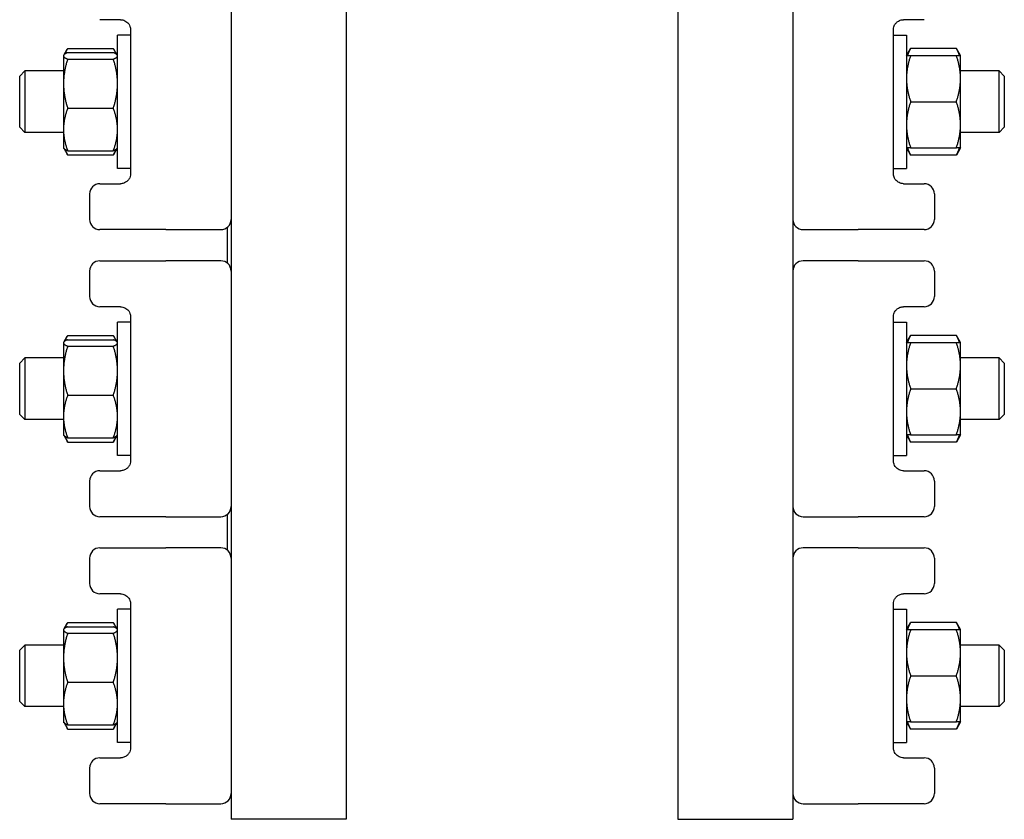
# Model space of a CAD drawing. Header units: inches. Extents: x 24 to 1128, y -69 to 748.
# Tile 270 of 656: x 445.47 to 451.47, y 305.05 to 309.92. Entities that reach past the tile are written whole.
import ezdxf

# ---------------------------------------------------------------- set-up
doc = ezdxf.new("R2010")
doc.units = ezdxf.units.IN
doc.header["$LTSCALE"] = 32
doc.header["$MEASUREMENT"] = 0
doc.layers.add('Visible (ANSI)', color=7, linetype='Continuous', lineweight=30)

msp = doc.modelspace()

# ---------------------------------------------------------------- linework, layer by layer
at = {"layer": 'Visible (ANSI)'}
for p, q in [((446.76301, 319.04617), (446.76301, 305.04617)), ((447.46301, 319.04617), (447.46301, 305.04617)), ((449.48601, 319.04617), (449.48601, 305.04617)), ((450.18601, 319.04617), (450.18601, 305.04617)), ((446.08801, 309.92117), (445.96301, 309.92117)), ((450.98601, 309.92117), (450.86101, 309.92117)), ((446.15051, 309.85867), (446.15051, 308.98367)), ((450.79851, 308.98367), (450.79851, 309.85867)), ((446.07051, 309.01467), (446.07051, 309.82767)), ((446.15051, 309.82767), (446.07051, 309.82767)), ((450.79851, 309.82767), (450.87851, 309.82767)), ((450.87851, 309.82767), (450.87851, 309.01467)), ((445.74273, 309.70478), (445.76375, 309.74119)), ((445.76665, 309.74609), (446.04537, 309.74609)), ((445.76665, 309.72037), (446.04537, 309.72037)), ((446.06929, 309.70478), (446.04827, 309.74119)), ((450.87851, 309.70267), (450.90365, 309.74622)), ((451.18237, 309.74622), (450.90365, 309.74622)), ((451.20751, 309.70267), (451.18237, 309.74622)), ((445.74151, 309.70267), (445.74273, 309.70478)), ((445.74151, 309.70267), (445.74151, 309.70057)), ((445.74151, 309.70057), (445.74151, 309.53118)), ((445.76665, 309.68078), (446.04537, 309.68078)), ((446.07051, 309.70267), (446.06929, 309.70478)), ((450.90365, 309.70267), (451.18237, 309.70267)), ((451.20751, 309.56192), (451.20751, 309.70267)), ((445.47451, 309.57742), (445.50576, 309.60867)), ((445.50576, 309.60867), (445.50576, 309.23367)), ((445.74151, 309.60867), (445.50576, 309.60867)), ((451.44326, 309.60867), (451.20751, 309.60867)), ((451.44326, 309.23367), (451.44326, 309.60867)), ((451.47451, 309.57742), (451.44326, 309.60867)), ((445.47451, 309.26492), (445.47451, 309.57742)), ((451.20751, 309.28042), (451.20751, 309.56192)), ((451.47451, 309.57742), (451.47451, 309.26492)), ((445.74151, 309.53118), (445.74151, 309.25177)), ((450.90365, 309.42117), (451.18237, 309.42117)), ((445.76665, 309.38158), (446.04537, 309.38158)), ((445.47451, 309.26492), (445.50576, 309.23367)), ((445.74151, 309.25177), (445.74151, 309.13967)), ((451.20751, 309.13967), (451.20751, 309.28042)), ((451.47451, 309.26492), (451.44326, 309.23367)), ((445.74151, 309.23367), (445.50576, 309.23367)), ((451.44326, 309.23367), (451.20751, 309.23367)), ((445.74151, 309.13967), (445.74273, 309.13756)), ((445.74273, 309.13756), (445.76375, 309.10115)), ((445.76665, 309.12197), (446.04537, 309.12197)), ((446.06929, 309.13756), (446.04827, 309.10115)), ((446.07051, 309.13967), (446.06929, 309.13756)), ((450.87851, 309.13967), (450.90365, 309.09612)), ((450.90365, 309.13967), (451.18237, 309.13967)), ((451.20751, 309.13967), (451.18237, 309.09612)), ((445.76665, 309.09625), (446.04537, 309.09625)), ((451.18237, 309.09612), (450.90365, 309.09612)), ((446.15051, 309.01467), (446.07051, 309.01467)), ((450.79851, 309.01467), (450.87851, 309.01467)), ((445.96301, 308.92117), (446.08801, 308.92117)), ((450.86101, 308.92117), (450.98601, 308.92117)), ((445.90051, 308.85867), (445.90051, 308.70367)), ((451.04851, 308.85867), (451.04851, 308.70367)), ((446.31027, 308.64117), (445.96301, 308.64117)), ((446.36575, 308.64117), (446.31027, 308.64117)), ((446.36575, 308.64117), (446.70051, 308.64117)), ((446.73789, 308.65358), (446.73789, 308.43876)), ((450.24851, 308.64117), (450.58327, 308.64117)), ((450.63875, 308.64117), (450.58327, 308.64117)), ((450.98601, 308.64117), (450.63875, 308.64117)), ((445.96301, 308.45117), (446.31027, 308.45117)), ((446.31027, 308.45117), (446.36575, 308.45117)), ((446.70051, 308.45117), (446.36575, 308.45117)), ((450.58327, 308.45117), (450.24851, 308.45117)), ((450.58327, 308.45117), (450.63875, 308.45117)), ((450.63875, 308.45117), (450.98601, 308.45117)), ((445.90051, 308.38867), (445.90051, 308.23367)), ((451.04851, 308.38867), (451.04851, 308.23367)), ((446.08801, 308.17117), (445.96301, 308.17117)), ((450.98601, 308.17117), (450.86101, 308.17117)), ((446.15051, 308.10867), (446.15051, 307.23367)), ((450.79851, 307.23367), (450.79851, 308.10867)), ((446.07051, 307.26467), (446.07051, 308.07767)), ((446.15051, 308.07767), (446.07051, 308.07767)), ((450.79851, 308.07767), (450.87851, 308.07767)), ((450.87851, 308.07767), (450.87851, 307.26467)), ((445.74273, 307.95478), (445.76375, 307.99119)), ((445.76665, 307.99609), (446.04537, 307.99609)), ((446.06929, 307.95478), (446.04827, 307.99119)), ((450.87851, 307.95267), (450.90365, 307.99622)), ((451.18237, 307.99622), (450.90365, 307.99622)), ((451.20751, 307.95267), (451.18237, 307.99622)), ((445.74151, 307.95267), (445.74273, 307.95478)), ((445.74151, 307.95267), (445.74151, 307.95057)), ((445.74151, 307.95057), (445.74151, 307.78118)), ((445.76665, 307.97037), (446.04537, 307.97037)), ((445.76665, 307.93078), (446.04537, 307.93078)), ((446.07051, 307.95267), (446.06929, 307.95478)), ((450.90365, 307.95267), (451.18237, 307.95267)), ((451.20751, 307.81192), (451.20751, 307.95267)), ((445.47451, 307.82742), (445.50576, 307.85867)), ((445.47451, 307.51492), (445.47451, 307.82742)), ((445.50576, 307.85867), (445.50576, 307.48367)), ((445.74151, 307.85867), (445.50576, 307.85867)), ((451.44326, 307.85867), (451.20751, 307.85867)), ((451.20751, 307.53042), (451.20751, 307.81192)), ((451.44326, 307.48367), (451.44326, 307.85867)), ((451.47451, 307.82742), (451.44326, 307.85867)), ((451.47451, 307.82742), (451.47451, 307.51492)), ((445.74151, 307.78118), (445.74151, 307.50177)), ((445.76665, 307.63158), (446.04537, 307.63158)), ((450.90365, 307.67117), (451.18237, 307.67117)), ((445.47451, 307.51492), (445.50576, 307.48367)), ((445.74151, 307.50177), (445.74151, 307.38967)), ((451.20751, 307.38967), (451.20751, 307.53042)), ((451.47451, 307.51492), (451.44326, 307.48367)), ((445.74151, 307.48367), (445.50576, 307.48367)), ((451.44326, 307.48367), (451.20751, 307.48367)), ((445.74151, 307.38967), (445.74273, 307.38756)), ((445.74273, 307.38756), (445.76375, 307.35115)), ((446.06929, 307.38756), (446.04827, 307.35115)), ((446.07051, 307.38967), (446.06929, 307.38756)), ((450.87851, 307.38967), (450.90365, 307.34612)), ((450.90365, 307.38967), (451.18237, 307.38967)), ((451.20751, 307.38967), (451.18237, 307.34612)), ((445.76665, 307.37197), (446.04537, 307.37197)), ((445.76665, 307.34625), (446.04537, 307.34625)), ((451.18237, 307.34612), (450.90365, 307.34612)), ((446.15051, 307.26467), (446.07051, 307.26467)), ((450.79851, 307.26467), (450.87851, 307.26467)), ((445.96301, 307.17117), (446.08801, 307.17117)), ((450.86101, 307.17117), (450.98601, 307.17117)), ((445.90051, 307.10867), (445.90051, 306.95367)), ((451.04851, 307.10867), (451.04851, 306.95367)), ((446.73789, 306.90358), (446.73789, 306.68876)), ((446.31027, 306.89117), (445.96301, 306.89117)), ((446.36575, 306.89117), (446.31027, 306.89117)), ((446.36575, 306.89117), (446.70051, 306.89117)), ((450.24851, 306.89117), (450.58327, 306.89117)), ((450.63875, 306.89117), (450.58327, 306.89117)), ((450.98601, 306.89117), (450.63875, 306.89117)), ((445.96301, 306.70117), (446.31027, 306.70117)), ((446.31027, 306.70117), (446.36575, 306.70117)), ((446.70051, 306.70117), (446.36575, 306.70117)), ((450.58327, 306.70117), (450.24851, 306.70117)), ((450.58327, 306.70117), (450.63875, 306.70117)), ((450.63875, 306.70117), (450.98601, 306.70117)), ((445.90051, 306.63867), (445.90051, 306.48367)), ((451.04851, 306.63867), (451.04851, 306.48367)), ((446.08801, 306.42117), (445.96301, 306.42117)), ((450.98601, 306.42117), (450.86101, 306.42117)), ((446.07051, 305.51467), (446.07051, 306.32767)), ((446.15051, 306.32767), (446.07051, 306.32767)), ((446.15051, 306.35867), (446.15051, 305.48367)), ((450.79851, 305.48367), (450.79851, 306.35867)), ((450.79851, 306.32767), (450.87851, 306.32767)), ((450.87851, 306.32767), (450.87851, 305.51467)), ((445.74273, 306.20478), (445.76375, 306.24119)), ((445.76665, 306.24609), (446.04537, 306.24609)), ((446.06929, 306.20478), (446.04827, 306.24119)), ((450.87851, 306.20267), (450.90365, 306.24622)), ((451.18237, 306.24622), (450.90365, 306.24622)), ((451.20751, 306.20267), (451.18237, 306.24622)), ((445.74151, 306.20267), (445.74273, 306.20478)), ((445.74151, 306.20267), (445.74151, 306.20057)), ((445.74151, 306.20057), (445.74151, 306.03118)), ((445.76665, 306.22037), (446.04537, 306.22037)), ((445.76665, 306.18078), (446.04537, 306.18078)), ((446.07051, 306.20267), (446.06929, 306.20478)), ((450.90365, 306.20267), (451.18237, 306.20267)), ((451.20751, 306.06192), (451.20751, 306.20267)), ((445.47451, 306.07742), (445.50576, 306.10867)), ((445.47451, 305.76492), (445.47451, 306.07742)), ((445.50576, 306.10867), (445.50576, 305.73367)), ((445.74151, 306.10867), (445.50576, 306.10867)), ((451.44326, 306.10867), (451.20751, 306.10867)), ((451.20751, 305.78042), (451.20751, 306.06192)), ((451.44326, 305.73367), (451.44326, 306.10867)), ((451.47451, 306.07742), (451.44326, 306.10867)), ((451.47451, 306.07742), (451.47451, 305.76492)), ((445.74151, 306.03118), (445.74151, 305.75177)), ((445.76665, 305.88158), (446.04537, 305.88158)), ((450.90365, 305.92117), (451.18237, 305.92117)), ((445.47451, 305.76492), (445.50576, 305.73367)), ((451.20751, 305.63967), (451.20751, 305.78042)), ((451.47451, 305.76492), (451.44326, 305.73367)), ((445.74151, 305.73367), (445.50576, 305.73367)), ((445.74151, 305.75177), (445.74151, 305.63967)), ((451.44326, 305.73367), (451.20751, 305.73367)), ((445.74151, 305.63967), (445.74273, 305.63756)), ((445.74273, 305.63756), (445.76375, 305.60115)), ((445.76665, 305.62197), (446.04537, 305.62197)), ((445.76665, 305.59625), (446.04537, 305.59625)), ((446.06929, 305.63756), (446.04827, 305.60115)), ((446.07051, 305.63967), (446.06929, 305.63756)), ((450.87851, 305.63967), (450.90365, 305.59612)), ((450.90365, 305.63967), (451.18237, 305.63967)), ((451.18237, 305.59612), (450.90365, 305.59612)), ((451.20751, 305.63967), (451.18237, 305.59612)), ((446.15051, 305.51467), (446.07051, 305.51467)), ((450.79851, 305.51467), (450.87851, 305.51467)), ((445.96301, 305.42117), (446.08801, 305.42117)), ((450.86101, 305.42117), (450.98601, 305.42117)), ((445.90051, 305.35867), (445.90051, 305.20367)), ((451.04851, 305.35867), (451.04851, 305.20367)), ((446.31027, 305.14117), (445.96301, 305.14117)), ((446.36575, 305.14117), (446.31027, 305.14117)), ((446.36575, 305.14117), (446.70051, 305.14117)), ((450.24851, 305.14117), (450.58327, 305.14117)), ((450.63875, 305.14117), (450.58327, 305.14117)), ((450.98601, 305.14117), (450.63875, 305.14117)), ((447.46301, 305.04617), (446.76301, 305.04617)), ((449.48601, 305.04617), (450.18601, 305.04617))]:
    msp.add_line(p, q, dxfattribs=at)
for centre, start, end in [((445.96301, 308.85867), 90, 180), ((450.98601, 308.85867), 0, 90), ((445.96301, 308.70367), 180, 270), ((446.70051, 308.70367), 270, 0), ((450.24851, 308.70367), 180, 270), ((450.98601, 308.70367), 270, 0), ((445.96301, 308.38867), 90, 180), ((446.70051, 308.38867), 0, 90), ((450.24851, 308.38867), 90, 180), ((450.98601, 308.38867), 0, 90), ((445.96301, 308.23367), 180, 270), ((450.98601, 308.23367), 270, 0), ((445.96301, 307.10867), 90, 180), ((450.98601, 307.10867), 0, 90), ((445.96301, 306.95367), 180, 270), ((446.70051, 306.95367), 270, 0), ((450.24851, 306.95367), 180, 270), ((450.98601, 306.95367), 270, 0), ((445.96301, 306.63867), 90, 180), ((446.70051, 306.63867), 0, 90), ((450.24851, 306.63867), 90, 180), ((450.98601, 306.63867), 0, 90), ((445.96301, 306.48367), 180, 270), ((450.98601, 306.48367), 270, 0), ((445.96301, 305.35867), 90, 180), ((450.98601, 305.35867), 0, 90), ((445.96301, 305.20367), 180, 270), ((446.70051, 305.20367), 270, 0), ((450.24851, 305.20367), 180, 270), ((450.98601, 305.20367), 270, 0)]:
    msp.add_arc(centre, 0.0625, start, end, dxfattribs=at)
for points, knots in [([(446.08801, 309.92117), (446.09282, 309.92117), (446.09788, 309.92062), (446.11144, 309.91725), (446.12026, 309.91324), (446.13578, 309.90014), (446.14252, 309.89132), (446.1491, 309.87376), (446.15051, 309.86623), (446.15051, 309.85867)], [0, 0, 0, 0, 0.12205237, 0.12205237, 0.31733615, 0.31733615, 0.49818613, 0.49818613, 0.61333736, 0.61333736, 0.61333736, 0.61333736]), ([(450.79851, 309.85867), (450.79851, 309.86214), (450.7988, 309.86561), (450.80028, 309.87444), (450.80191, 309.87967), (450.80693, 309.89073), (450.81068, 309.89625), (450.81941, 309.90579), (450.82443, 309.90969), (450.83671, 309.91685), (450.84404, 309.91923), (450.85441, 309.92092), (450.85777, 309.92117), (450.86101, 309.92117)], [0, 0, 0, 0, 0.05287288, 0.05287288, 0.1374695, 0.1374695, 0.2474451, 0.2474451, 0.36526508, 0.36526508, 0.53100521, 0.53100521, 0.613329, 0.613329, 0.613329, 0.613329]), ([(446.15051, 308.98367), (446.15051, 308.9802), (446.15022, 308.97673), (446.14874, 308.9679), (446.14711, 308.96267), (446.1421, 308.9516), (446.13834, 308.94609), (446.12961, 308.93655), (446.12459, 308.93265), (446.11231, 308.92549), (446.10498, 308.92311), (446.09461, 308.92142), (446.09125, 308.92117), (446.08801, 308.92117)], [0, 0, 0, 0, 0.05287288, 0.05287288, 0.1374695, 0.1374695, 0.2474451, 0.2474451, 0.36528945, 0.36528945, 0.53104907, 0.53104907, 0.613329, 0.613329, 0.613329, 0.613329]), ([(450.86101, 308.92117), (450.8562, 308.92117), (450.85114, 308.92172), (450.83758, 308.92509), (450.82876, 308.92911), (450.81324, 308.94221), (450.80649, 308.95104), (450.79992, 308.96859), (450.79851, 308.97612), (450.79851, 308.98367)], [0, 0, 0, 0, 0.12208473, 0.12208473, 0.31742031, 0.31742031, 0.4982594, 0.4982594, 0.61333736, 0.61333736, 0.61333736, 0.61333736]), ([(446.08801, 308.17117), (446.09282, 308.17117), (446.09788, 308.17062), (446.11144, 308.16725), (446.12026, 308.16324), (446.13578, 308.15014), (446.14252, 308.14132), (446.1491, 308.12376), (446.15051, 308.11623), (446.15051, 308.10867)], [0, 0, 0, 0, 0.12205237, 0.12205237, 0.31733615, 0.31733615, 0.49818613, 0.49818613, 0.61333736, 0.61333736, 0.61333736, 0.61333736]), ([(450.79851, 308.10867), (450.79851, 308.11214), (450.7988, 308.11561), (450.80028, 308.12444), (450.80191, 308.12967), (450.80693, 308.14073), (450.81068, 308.14625), (450.81941, 308.15579), (450.82443, 308.15969), (450.83671, 308.16685), (450.84404, 308.16923), (450.85441, 308.17092), (450.85777, 308.17117), (450.86101, 308.17117)], [0, 0, 0, 0, 0.05287288, 0.05287288, 0.1374695, 0.1374695, 0.2474451, 0.2474451, 0.36526508, 0.36526508, 0.53100521, 0.53100521, 0.613329, 0.613329, 0.613329, 0.613329]), ([(446.15051, 307.23367), (446.15051, 307.2302), (446.15022, 307.22673), (446.14874, 307.2179), (446.14711, 307.21267), (446.1421, 307.2016), (446.13834, 307.19609), (446.12961, 307.18655), (446.12459, 307.18265), (446.11231, 307.17549), (446.10498, 307.17311), (446.09461, 307.17142), (446.09125, 307.17117), (446.08801, 307.17117)], [0, 0, 0, 0, 0.05287288, 0.05287288, 0.1374695, 0.1374695, 0.2474451, 0.2474451, 0.36528945, 0.36528945, 0.53104907, 0.53104907, 0.613329, 0.613329, 0.613329, 0.613329]), ([(450.86101, 307.17117), (450.8562, 307.17117), (450.85114, 307.17172), (450.83758, 307.17509), (450.82876, 307.17911), (450.81324, 307.19221), (450.80649, 307.20104), (450.79992, 307.21859), (450.79851, 307.22612), (450.79851, 307.23367)], [0, 0, 0, 0, 0.12208473, 0.12208473, 0.31742031, 0.31742031, 0.4982594, 0.4982594, 0.61333736, 0.61333736, 0.61333736, 0.61333736]), ([(446.08801, 306.42117), (446.09282, 306.42117), (446.09788, 306.42062), (446.11144, 306.41725), (446.12026, 306.41324), (446.13578, 306.40014), (446.14252, 306.39132), (446.1491, 306.37376), (446.15051, 306.36623), (446.15051, 306.35867)], [0, 0, 0, 0, 0.12205237, 0.12205237, 0.31733615, 0.31733615, 0.49818613, 0.49818613, 0.61333736, 0.61333736, 0.61333736, 0.61333736]), ([(450.79851, 306.35867), (450.79851, 306.36214), (450.7988, 306.36561), (450.80028, 306.37444), (450.80191, 306.37967), (450.80693, 306.39073), (450.81068, 306.39625), (450.81941, 306.40579), (450.82443, 306.40969), (450.83671, 306.41685), (450.84404, 306.41923), (450.85441, 306.42092), (450.85777, 306.42117), (450.86101, 306.42117)], [0, 0, 0, 0, 0.05287288, 0.05287288, 0.1374695, 0.1374695, 0.2474451, 0.2474451, 0.36526508, 0.36526508, 0.53100521, 0.53100521, 0.613329, 0.613329, 0.613329, 0.613329]), ([(446.15051, 305.48367), (446.15051, 305.4802), (446.15022, 305.47673), (446.14874, 305.4679), (446.14711, 305.46267), (446.1421, 305.4516), (446.13834, 305.44609), (446.12961, 305.43655), (446.12459, 305.43265), (446.11231, 305.42549), (446.10498, 305.42311), (446.09461, 305.42142), (446.09125, 305.42117), (446.08801, 305.42117)], [0, 0, 0, 0, 0.05287288, 0.05287288, 0.1374695, 0.1374695, 0.2474451, 0.2474451, 0.36528945, 0.36528945, 0.53104907, 0.53104907, 0.613329, 0.613329, 0.613329, 0.613329]), ([(450.86101, 305.42117), (450.8562, 305.42117), (450.85114, 305.42172), (450.83758, 305.42509), (450.82876, 305.42911), (450.81324, 305.44221), (450.80649, 305.45104), (450.79992, 305.46859), (450.79851, 305.47612), (450.79851, 305.48367)], [0, 0, 0, 0, 0.12208473, 0.12208473, 0.31742031, 0.31742031, 0.4982594, 0.4982594, 0.61333736, 0.61333736, 0.61333736, 0.61333736])]:
    msp.add_open_spline(points, degree=3, knots=knots, dxfattribs=at)
for points, weights in [([(445.76665, 309.72037), (445.74151, 309.70976), (445.74151, 309.70057)], [1, 1.0379548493, 1]), ([(445.76665, 309.74609), (445.75566, 309.72798), (445.74959, 309.71152)], [1, 1.01624676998, 1.01858451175]), ([(446.06244, 309.71152), (446.05636, 309.72798), (446.04537, 309.74609)], [1.01858451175, 1.01624676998, 1]), ([(446.07051, 309.70057), (446.07051, 309.70976), (446.04537, 309.72037)], [1, 1.0379548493, 1]), ([(450.90365, 309.74622), (450.8904, 309.72326), (450.88424, 309.70267)], [1, 1.01965956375, 1.01895290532]), ([(451.20178, 309.70267), (451.19563, 309.72326), (451.18237, 309.74622)], [1.01895290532, 1.01965956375, 1]), ([(445.74151, 309.70057), (445.74151, 309.69139), (445.76665, 309.68078)], [1, 1.0379548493, 1]), ([(445.76665, 309.68078), (445.74151, 309.60061), (445.74151, 309.53118)], [1, 1.0379548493, 1]), ([(446.04537, 309.68078), (446.07051, 309.69139), (446.07051, 309.70057)], [1, 1.0379548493, 1]), ([(446.07051, 309.53118), (446.07051, 309.60061), (446.04537, 309.68078)], [1, 1.0379548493, 1]), ([(450.87851, 309.70267), (450.87851, 309.70267), (450.90365, 309.70267)], [1, 1.0379548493, 1]), ([(450.90365, 309.70267), (450.87851, 309.62724), (450.87851, 309.56192)], [1, 1.0379548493, 1]), ([(451.18237, 309.70267), (451.20751, 309.70267), (451.20751, 309.70267)], [1, 1.0379548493, 1]), ([(451.20751, 309.56192), (451.20751, 309.62724), (451.18237, 309.70267)], [1, 1.0379548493, 1]), ([(450.87851, 309.56192), (450.87851, 309.4966), (450.90365, 309.42117)], [1, 1.0379548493, 1]), ([(451.18237, 309.42117), (451.20751, 309.4966), (451.20751, 309.56192)], [1, 1.0379548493, 1]), ([(445.74151, 309.53118), (445.74151, 309.46175), (445.76665, 309.38158)], [1, 1.0379548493, 1]), ([(446.04537, 309.38158), (446.07051, 309.46175), (446.07051, 309.53118)], [1, 1.0379548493, 1]), ([(450.90365, 309.42117), (450.87851, 309.34574), (450.87851, 309.28042)], [1, 1.0379548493, 1]), ([(451.20751, 309.28042), (451.20751, 309.34574), (451.18237, 309.42117)], [1, 1.0379548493, 1]), ([(445.76665, 309.38158), (445.74151, 309.31202), (445.74151, 309.25177)], [1, 1.0379548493, 1]), ([(446.07051, 309.25177), (446.07051, 309.31202), (446.04537, 309.38158)], [1, 1.0379548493, 1]), ([(445.74151, 309.25177), (445.74151, 309.19153), (445.76665, 309.12197)], [1, 1.0379548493, 1]), ([(446.04537, 309.12197), (446.07051, 309.19153), (446.07051, 309.25177)], [1, 1.0379548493, 1]), ([(450.87851, 309.28042), (450.87851, 309.2151), (450.90365, 309.13967)], [1, 1.0379548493, 1]), ([(451.18237, 309.13967), (451.20751, 309.2151), (451.20751, 309.28042)], [1, 1.0379548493, 1]), ([(445.76665, 309.12197), (445.74692, 309.13029), (445.74273, 309.13756)], [1, 1.02954253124, 1.01309562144]), ([(445.75119, 309.12976), (445.75703, 309.11372), (445.76665, 309.09625)], [1.01777583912, 1.01420217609, 1]), ([(446.06929, 309.13756), (446.0651, 309.13029), (446.04537, 309.12197)], [1.01309562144, 1.02954253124, 1]), ([(446.04537, 309.09625), (446.055, 309.11372), (446.06084, 309.12976)], [1, 1.01420217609, 1.01777583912]), ([(450.90365, 309.13967), (450.87851, 309.13967), (450.87851, 309.13967)], [1, 1.0379548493, 1]), ([(450.88424, 309.13967), (450.8904, 309.11908), (450.90365, 309.09612)], [1.01895290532, 1.01965956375, 1]), ([(451.20751, 309.13967), (451.20751, 309.13967), (451.18237, 309.13967)], [1, 1.0379548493, 1]), ([(451.18237, 309.09612), (451.19563, 309.11908), (451.20178, 309.13967)], [1, 1.01965956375, 1.01895290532]), ([(445.76665, 309.09625), (445.76515, 309.09872), (445.76375, 309.10115)], [1, 1.00218611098, 1.00412039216]), ([(446.04827, 309.10115), (446.04687, 309.09872), (446.04537, 309.09625)], [1.00412039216, 1.00218611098, 1]), ([(445.76665, 307.99609), (445.75566, 307.97798), (445.74959, 307.96152)], [1, 1.01624676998, 1.01858451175]), ([(446.06244, 307.96152), (446.05636, 307.97798), (446.04537, 307.99609)], [1.01858451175, 1.01624676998, 1]), ([(450.90365, 307.99622), (450.8904, 307.97326), (450.88424, 307.95267)], [1, 1.01965956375, 1.01895290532]), ([(451.20178, 307.95267), (451.19563, 307.97326), (451.18237, 307.99622)], [1.01895290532, 1.01965956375, 1]), ([(445.76665, 307.97037), (445.74151, 307.95976), (445.74151, 307.95057)], [1, 1.0379548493, 1]), ([(445.74151, 307.95057), (445.74151, 307.94139), (445.76665, 307.93078)], [1, 1.0379548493, 1]), ([(445.76665, 307.93078), (445.74151, 307.85061), (445.74151, 307.78118)], [1, 1.0379548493, 1]), ([(446.07051, 307.95057), (446.07051, 307.95976), (446.04537, 307.97037)], [1, 1.0379548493, 1]), ([(446.04537, 307.93078), (446.07051, 307.94139), (446.07051, 307.95057)], [1, 1.0379548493, 1]), ([(446.07051, 307.78118), (446.07051, 307.85061), (446.04537, 307.93078)], [1, 1.0379548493, 1]), ([(450.87851, 307.95267), (450.87851, 307.95267), (450.90365, 307.95267)], [1, 1.0379548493, 1]), ([(450.90365, 307.95267), (450.87851, 307.87724), (450.87851, 307.81192)], [1, 1.0379548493, 1]), ([(451.18237, 307.95267), (451.20751, 307.95267), (451.20751, 307.95267)], [1, 1.0379548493, 1]), ([(451.20751, 307.81192), (451.20751, 307.87724), (451.18237, 307.95267)], [1, 1.0379548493, 1]), ([(450.87851, 307.81192), (450.87851, 307.7466), (450.90365, 307.67117)], [1, 1.0379548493, 1]), ([(451.18237, 307.67117), (451.20751, 307.7466), (451.20751, 307.81192)], [1, 1.0379548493, 1]), ([(445.74151, 307.78118), (445.74151, 307.71175), (445.76665, 307.63158)], [1, 1.0379548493, 1]), ([(446.04537, 307.63158), (446.07051, 307.71175), (446.07051, 307.78118)], [1, 1.0379548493, 1]), ([(445.76665, 307.63158), (445.74151, 307.56202), (445.74151, 307.50177)], [1, 1.0379548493, 1]), ([(446.07051, 307.50177), (446.07051, 307.56202), (446.04537, 307.63158)], [1, 1.0379548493, 1]), ([(450.90365, 307.67117), (450.87851, 307.59574), (450.87851, 307.53042)], [1, 1.0379548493, 1]), ([(451.20751, 307.53042), (451.20751, 307.59574), (451.18237, 307.67117)], [1, 1.0379548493, 1]), ([(445.74151, 307.50177), (445.74151, 307.44153), (445.76665, 307.37197)], [1, 1.0379548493, 1]), ([(446.04537, 307.37197), (446.07051, 307.44153), (446.07051, 307.50177)], [1, 1.0379548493, 1]), ([(450.87851, 307.53042), (450.87851, 307.4651), (450.90365, 307.38967)], [1, 1.0379548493, 1]), ([(451.18237, 307.38967), (451.20751, 307.4651), (451.20751, 307.53042)], [1, 1.0379548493, 1]), ([(445.76665, 307.37197), (445.74692, 307.38029), (445.74273, 307.38756)], [1, 1.02954253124, 1.01309562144]), ([(446.06929, 307.38756), (446.0651, 307.38029), (446.04537, 307.37197)], [1.01309562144, 1.02954253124, 1]), ([(450.90365, 307.38967), (450.87851, 307.38967), (450.87851, 307.38967)], [1, 1.0379548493, 1]), ([(450.88424, 307.38967), (450.8904, 307.36908), (450.90365, 307.34612)], [1.01895290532, 1.01965956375, 1]), ([(451.20751, 307.38967), (451.20751, 307.38967), (451.18237, 307.38967)], [1, 1.0379548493, 1]), ([(451.18237, 307.34612), (451.19563, 307.36908), (451.20178, 307.38967)], [1, 1.01965956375, 1.01895290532]), ([(445.75119, 307.37976), (445.75703, 307.36372), (445.76665, 307.34625)], [1.01777583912, 1.01420217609, 1]), ([(445.76665, 307.34625), (445.76515, 307.34872), (445.76375, 307.35115)], [1, 1.00218611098, 1.00412039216]), ([(446.04537, 307.34625), (446.055, 307.36372), (446.06084, 307.37976)], [1, 1.01420217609, 1.01777583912]), ([(446.04827, 307.35115), (446.04687, 307.34872), (446.04537, 307.34625)], [1.00412039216, 1.00218611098, 1]), ([(445.76665, 306.24609), (445.75566, 306.22798), (445.74959, 306.21152)], [1, 1.01624676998, 1.01858451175]), ([(446.06244, 306.21152), (446.05636, 306.22798), (446.04537, 306.24609)], [1.01858451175, 1.01624676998, 1]), ([(450.90365, 306.24622), (450.8904, 306.22326), (450.88424, 306.20267)], [1, 1.01965956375, 1.01895290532]), ([(451.20178, 306.20267), (451.19563, 306.22326), (451.18237, 306.24622)], [1.01895290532, 1.01965956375, 1]), ([(445.76665, 306.22037), (445.74151, 306.20976), (445.74151, 306.20057)], [1, 1.0379548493, 1]), ([(445.74151, 306.20057), (445.74151, 306.19139), (445.76665, 306.18078)], [1, 1.0379548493, 1]), ([(445.76665, 306.18078), (445.74151, 306.10061), (445.74151, 306.03118)], [1, 1.0379548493, 1]), ([(446.07051, 306.20057), (446.07051, 306.20976), (446.04537, 306.22037)], [1, 1.0379548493, 1]), ([(446.04537, 306.18078), (446.07051, 306.19139), (446.07051, 306.20057)], [1, 1.0379548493, 1]), ([(446.07051, 306.03118), (446.07051, 306.10061), (446.04537, 306.18078)], [1, 1.0379548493, 1]), ([(450.87851, 306.20267), (450.87851, 306.20267), (450.90365, 306.20267)], [1, 1.0379548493, 1]), ([(450.90365, 306.20267), (450.87851, 306.12724), (450.87851, 306.06192)], [1, 1.0379548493, 1]), ([(451.18237, 306.20267), (451.20751, 306.20267), (451.20751, 306.20267)], [1, 1.0379548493, 1]), ([(451.20751, 306.06192), (451.20751, 306.12724), (451.18237, 306.20267)], [1, 1.0379548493, 1]), ([(450.87851, 306.06192), (450.87851, 305.9966), (450.90365, 305.92117)], [1, 1.0379548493, 1]), ([(451.18237, 305.92117), (451.20751, 305.9966), (451.20751, 306.06192)], [1, 1.0379548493, 1]), ([(445.74151, 306.03118), (445.74151, 305.96175), (445.76665, 305.88158)], [1, 1.0379548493, 1]), ([(446.04537, 305.88158), (446.07051, 305.96175), (446.07051, 306.03118)], [1, 1.0379548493, 1]), ([(445.76665, 305.88158), (445.74151, 305.81202), (445.74151, 305.75177)], [1, 1.0379548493, 1]), ([(446.07051, 305.75177), (446.07051, 305.81202), (446.04537, 305.88158)], [1, 1.0379548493, 1]), ([(450.90365, 305.92117), (450.87851, 305.84574), (450.87851, 305.78042)], [1, 1.0379548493, 1]), ([(451.20751, 305.78042), (451.20751, 305.84574), (451.18237, 305.92117)], [1, 1.0379548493, 1]), ([(450.87851, 305.78042), (450.87851, 305.7151), (450.90365, 305.63967)], [1, 1.0379548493, 1]), ([(451.18237, 305.63967), (451.20751, 305.7151), (451.20751, 305.78042)], [1, 1.0379548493, 1]), ([(445.74151, 305.75177), (445.74151, 305.69153), (445.76665, 305.62197)], [1, 1.0379548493, 1]), ([(446.04537, 305.62197), (446.07051, 305.69153), (446.07051, 305.75177)], [1, 1.0379548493, 1]), ([(445.76665, 305.62197), (445.74692, 305.63029), (445.74273, 305.63756)], [1, 1.02954253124, 1.01309562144]), ([(445.75119, 305.62976), (445.75703, 305.61372), (445.76665, 305.59625)], [1.01777583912, 1.01420217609, 1]), ([(445.76665, 305.59625), (445.76515, 305.59872), (445.76375, 305.60115)], [1, 1.00218611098, 1.00412039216]), ([(446.06929, 305.63756), (446.0651, 305.63029), (446.04537, 305.62197)], [1.01309562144, 1.02954253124, 1]), ([(446.04537, 305.59625), (446.055, 305.61372), (446.06084, 305.62976)], [1, 1.01420217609, 1.01777583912]), ([(446.04827, 305.60115), (446.04687, 305.59872), (446.04537, 305.59625)], [1.00412039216, 1.00218611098, 1]), ([(450.90365, 305.63967), (450.87851, 305.63967), (450.87851, 305.63967)], [1, 1.0379548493, 1]), ([(450.88424, 305.63967), (450.8904, 305.61908), (450.90365, 305.59612)], [1.01895290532, 1.01965956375, 1]), ([(451.20751, 305.63967), (451.20751, 305.63967), (451.18237, 305.63967)], [1, 1.0379548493, 1]), ([(451.18237, 305.59612), (451.19563, 305.61908), (451.20178, 305.63967)], [1, 1.01965956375, 1.01895290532])]:
    msp.add_rational_spline(points, weights, degree=2, dxfattribs=at)

doc.saveas('drawing.dxf')
